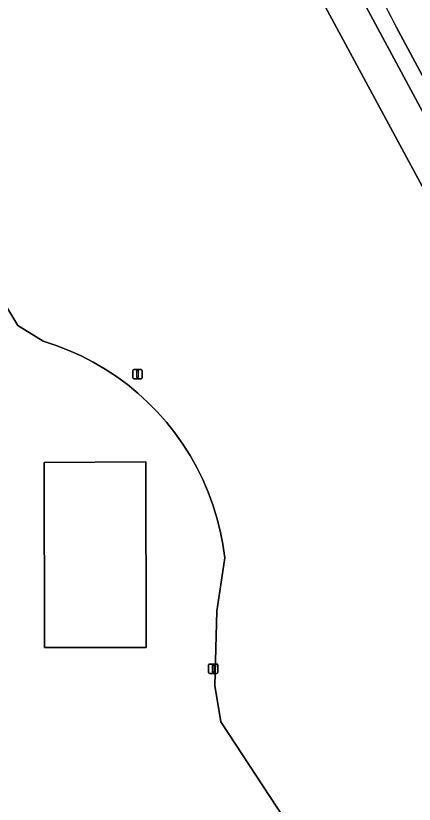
# Model space of a CAD drawing. Extents: x 161477 to 163040, y 383680 to 384871.
# Drawn here: x 162686.9 to 162729.7, y 384359.9 to 384444.8 of the extents above; entities that cross this region are included whole.
import ezdxf

# ---------------------------------------------------------------- set-up
doc = ezdxf.new("R2010")
doc.units = 0
for name, color, linetype in [('IMGEO_Berm_groen', 7, 'Continuous'), ('IMGEO_Fietspad_open', 7, 'Continuous'), ('IMGEO_Gemengd_bos', 7, 'Continuous'), ('IMGEO_Groenvoorziening', 7, 'Continuous'), ('IMGEO_Lichtmast', 7, 'Continuous'), ('IMGEO_Pand', 7, 'Continuous'), ('IMGEO_Voetpad_open', 7, 'Continuous')]:
    doc.layers.add(name, color=color, linetype=linetype)

msp = doc.modelspace()

# ---------------------------------------------------------------- linework, layer by layer
at = {"layer": 'IMGEO_Berm_groen'}
for points in [[(162755.804, 384387.714), (162712.241, 384468.755), (162705.352, 384481.397)], [(162712.633, 384459.824), (162740.568, 384408), (162747.949, 384394.24), (162757.124, 384375.468), (162766.529, 384347.024), (162782.254, 384298.067), (162784.758, 384290.27), (162786.785, 384281.406), (162786.77, 384278.144), (162786.934, 384272.336), (162783.872, 384262.182), (162783.569, 384261.176), (162780.201, 384254.445), (162777.995, 384250), (162776.076, 384247.535), (162769.02, 384241.879), (162719.164, 384209.03), (162709.291, 384203.756), (162707.384, 384202.741), (162696.814, 384197.09), (162687.543, 384192.138), (162678.849, 384188.781)]]:
    msp.add_lwpolyline(points, dxfattribs=at)
at = {"layer": 'IMGEO_Fietspad_open'}
msp.add_lwpolyline([(162727.797, 384443.63), (162751.889, 384398.818), (162755.831, 384391.647), (162761.739, 384381.258)], dxfattribs=at)
msp.add_arc((162831.819, 384498.049), 117.397, 202.73537, 207.61625, dxfattribs=at)
at = {"layer": 'IMGEO_Gemengd_bos'}
for points in [[(162687.543, 384192.138), (162696.814, 384197.09), (162707.384, 384202.741), (162709.291, 384203.756), (162719.164, 384209.03), (162769.02, 384241.879), (162776.076, 384247.535), (162777.995, 384250), (162780.201, 384254.445), (162783.569, 384261.176), (162783.872, 384262.182), (162786.934, 384272.336), (162786.77, 384278.144), (162786.785, 384281.406), (162784.758, 384290.27), (162782.254, 384298.067), (162766.529, 384347.024), (162757.124, 384375.468), (162747.949, 384394.24), (162740.568, 384408), (162712.633, 384459.824)], [(162681.463, 384420.846), (162687.131, 384411.497), (162689.859, 384409.786), (162691.249, 384409.329), (162692.613, 384408.8), (162693.947, 384408.199), (162695.247, 384407.528), (162696.51, 384406.79), (162697.732, 384405.985), (162698.91, 384405.117), (162700.04, 384404.188), (162701.119, 384403.2), (162702.145, 384402.156), (162703.114, 384401.06), (162704.023, 384399.914), (162704.871, 384398.721), (162705.654, 384397.486), (162706.371, 384396.21), (162707.019, 384394.898), (162707.597, 384393.554), (162708.102, 384392.181), (162708.535, 384390.784), (162708.893, 384389.365), (162709.175, 384387.929), (162709.38, 384386.481), (162708.507, 384380.718), (162708.292, 384372.739), (162708.943, 384368.827), (162718.064, 384354.935)]]:
    msp.add_lwpolyline(points, dxfattribs=at)
at = {"layer": 'IMGEO_Groenvoorziening'}
msp.add_lwpolyline([(162718.064, 384354.935), (162708.943, 384368.827), (162708.292, 384372.739), (162708.507, 384380.718), (162709.38, 384386.481), (162709.175, 384387.929), (162708.893, 384389.365), (162708.535, 384390.784), (162708.102, 384392.181), (162707.597, 384393.554), (162707.019, 384394.898), (162706.371, 384396.21), (162705.654, 384397.486), (162704.871, 384398.721), (162704.023, 384399.914), (162703.114, 384401.06), (162702.145, 384402.156), (162701.119, 384403.2), (162700.04, 384404.188), (162698.91, 384405.117), (162697.732, 384405.985), (162696.51, 384406.79), (162695.247, 384407.528), (162693.947, 384408.199), (162692.613, 384408.8), (162691.249, 384409.329), (162689.859, 384409.786), (162687.131, 384411.497), (162681.463, 384420.846)], dxfattribs=at)
msp.add_lwpolyline([(162689.956, 384396.747), (162700.901, 384396.796), (162700.938, 384376.83), (162689.994, 384376.81)], close=True, dxfattribs=at)
at = {"layer": 'IMGEO_Lichtmast'}
for p, q in [((162699.502, 384405.844), (162699.502, 384406.644)), ((162699.502, 384406.644), (162699.502, 384405.844)), ((162699.602, 384406.744), (162700.392, 384406.744)), ((162700.392, 384406.744), (162699.602, 384406.744)), ((162700.492, 384406.644), (162700.492, 384405.844)), ((162700.492, 384405.844), (162700.492, 384406.644)), ((162700.392, 384405.744), (162699.602, 384405.744)), ((162699.602, 384405.744), (162700.392, 384405.744)), ((162707.642, 384374.136), (162707.642, 384374.936)), ((162707.642, 384374.936), (162707.642, 384374.136)), ((162707.742, 384375.036), (162708.532, 384375.036)), ((162708.532, 384375.036), (162707.742, 384375.036)), ((162708.632, 384374.936), (162708.632, 384374.136)), ((162708.632, 384374.136), (162708.632, 384374.936)), ((162708.532, 384374.036), (162707.742, 384374.036)), ((162707.742, 384374.036), (162708.532, 384374.036))]:
    msp.add_line(p, q, dxfattribs=at)
for points in [[(162699.922, 384406.619), (162700.072, 384406.619), (162700.072, 384405.869), (162699.922, 384405.869), (162699.922, 384406.619)], [(162708.062, 384374.911), (162708.212, 384374.911), (162708.212, 384374.161), (162708.062, 384374.161), (162708.062, 384374.911)]]:
    msp.add_lwpolyline(points, dxfattribs=at)
for centre, start, end in [((162699.602, 384406.644), 90, 180), ((162699.602, 384406.644), 90, 180), ((162700.392, 384406.644), 0, 90), ((162700.392, 384406.644), 360, 90), ((162699.602, 384405.844), 180, 270), ((162699.602, 384405.844), 180, 270), ((162700.392, 384405.844), 270, 0), ((162700.392, 384405.844), 270, 0), ((162707.742, 384374.936), 90, 180), ((162707.742, 384374.936), 90, 180), ((162708.532, 384374.936), 0, 90), ((162708.532, 384374.936), 360, 90), ((162707.742, 384374.136), 180, 270), ((162707.742, 384374.136), 180, 270), ((162708.532, 384374.136), 270, 0), ((162708.532, 384374.136), 270, 0)]:
    msp.add_arc(centre, 0.1, start, end, dxfattribs=at)
at = {"layer": 'IMGEO_Pand'}
msp.add_lwpolyline([(162700.901, 384396.796), (162689.956, 384396.747), (162689.994, 384376.81), (162700.938, 384376.83)], close=True, dxfattribs=at)
at = {"layer": 'IMGEO_Voetpad_open'}
for points in [[(162698.936, 384498.353), (162695.449, 384499.111), (162705.352, 384481.397), (162712.241, 384468.755), (162755.804, 384387.714)], [(162761.739, 384381.258), (162755.831, 384391.647), (162751.889, 384398.818), (162727.797, 384443.63)]]:
    msp.add_lwpolyline(points, dxfattribs=at)
msp.add_arc((162831.819, 384498.049), 117.397, 202.73537, 207.61625, dxfattribs=at)

doc.saveas('drawing.dxf')
